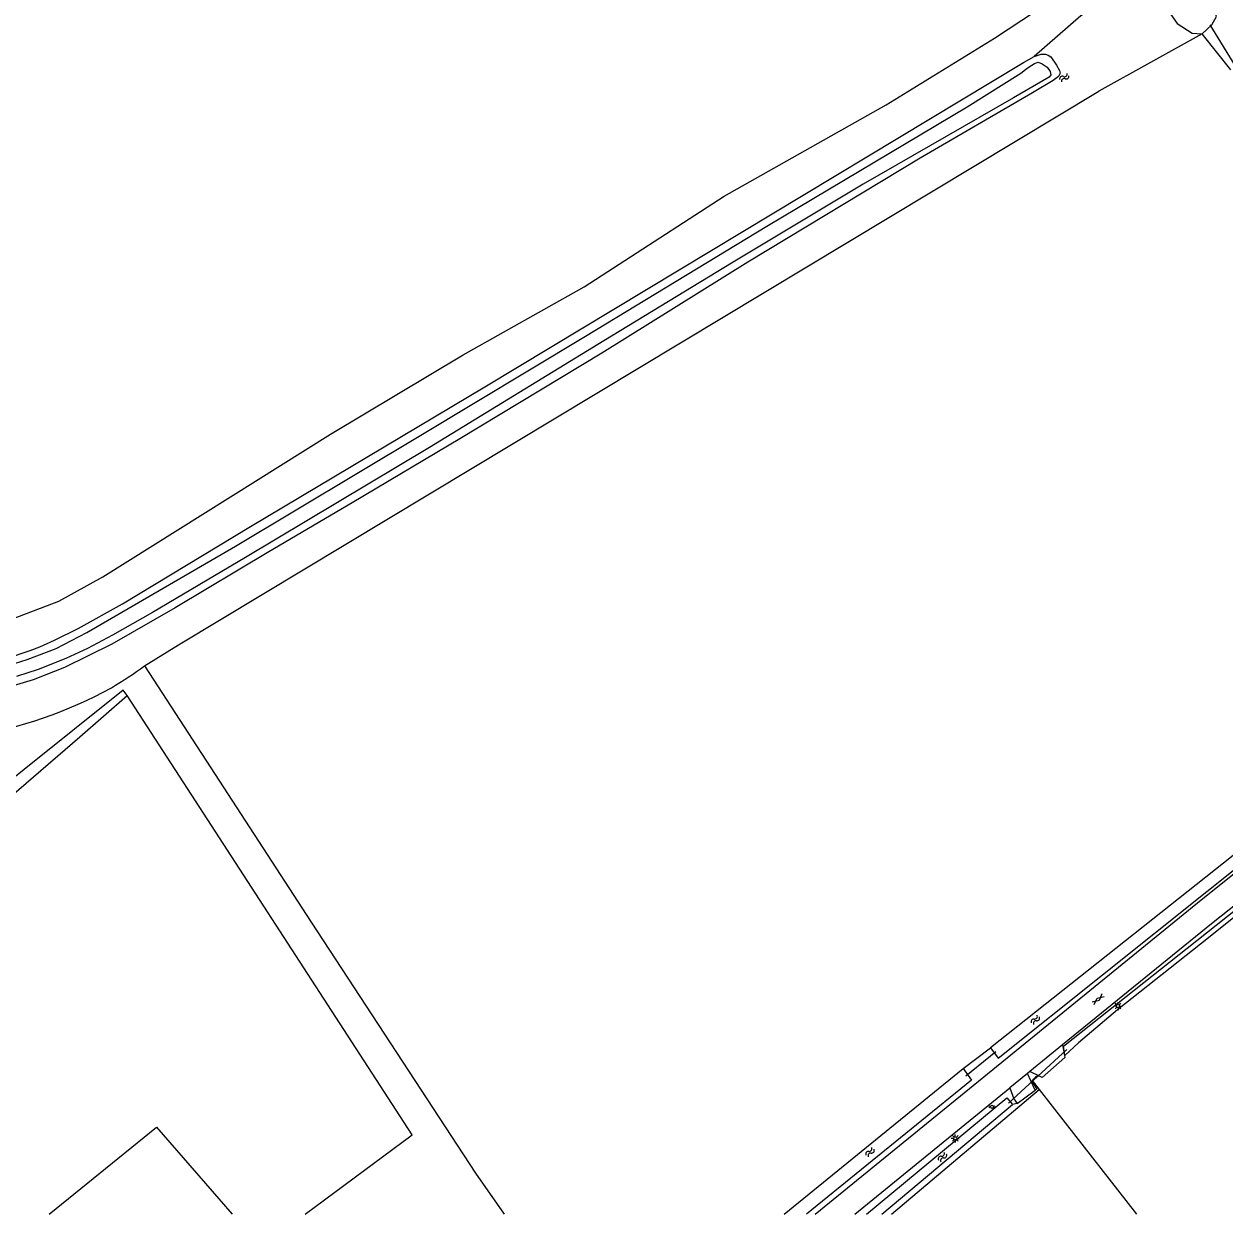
# Model space of a CAD drawing. Extents: x 134297 to 137000, y 403500 to 406000.
# Drawn here: x 136574.3 to 136760.9, y 403500 to 403685.1 of the extents above; entities that cross this region are included whole.
import ezdxf

# ---------------------------------------------------------------- set-up
doc = ezdxf.new("R2010")
doc.units = 0
for name, color, linetype in [('gg-afsc-draadraster', 7, 'Continuous'), ('gg-afsc-erfafscheiding', 7, 'Continuous'), ('gg-afsc-lijn draadraster', 7, 'Continuous'), ('gg-knt-bronhoudergrens', 7, 'Continuous'), ('gg-knt-onverhard', 7, 'Continuous'), ('gg-knt-verharding', 7, 'Continuous'), ('gg-kntw-bovenkant insteek waterloop', 7, 'Continuous'), ('gg-kntw-greppel-droge sloot', 7, 'Continuous'), ('gg-kntw-waterlijn', 7, 'Continuous'), ('gg-kwrk-duiker nz buis', 7, 'Continuous'), ('gt-grn-groengrens', 7, 'Continuous'), ('gt-grn-vlakafsluiter', 7, 'Continuous'), ('gt-symb-gesloten verharding', 7, 'Continuous'), ('gt-symb-lichtmast', 7, 'Continuous'), ('gt-symb-peilbuis', 7, 'Continuous'), ('gt-symb-watersymbool', 7, 'Continuous')]:
    doc.layers.add(name, color=color, linetype=linetype)

# ---------------------------------------------------------------- blocks, each defined once
blk = doc.blocks.new('gt0-WA')
at = {"layer": 'gt-symb-watersymbool'}
for centre, start, end in [((-0.32, 0.02), 28.0725, 151.9275), ((0.43, 0.42), 208.0725, 331.9275), ((-0.32, -0.43), 28.0725, 151.9275), ((0.43, -0.03), 208.0725, 331.9275)]:
    blk.add_arc(centre, 0.425, start, end, dxfattribs=at)
blk = doc.blocks.new('gt0-LMAST')
at = {"layer": 'gt-symb-lichtmast'}
for p, q in [((-0.18, 0.17), (-0.45, 0.44)), ((-0.01, 0.25), (-0.01, 0.62)), ((0.17, 0.17), (0.44, 0.44)), ((-0.26, 0), (-0.63, 0)), ((-0.18, -0.18), (-0.45, -0.45)), ((-0.01, -0.25), (-0.01, -0.63)), ((0.44, -0.45), (0.17, -0.18)), ((0.24, 0), (0.62, 0))]:
    blk.add_line(p, q, dxfattribs=at)
blk.add_circle((-0.01, 0), 0.25, dxfattribs=at)
blk = doc.blocks.new('gt0-PBUIS')
at = {"layer": 'gt-symb-peilbuis'}
blk.add_circle((0, 0), 0.25, dxfattribs=at)
for centre, start, end in [((-0.21, 0), 141.9073, 218.0927), ((0.21, 0), 321.9073, 38.0927)]:
    blk.add_arc(centre, 0.243, start, end, dxfattribs=at)
blk = doc.blocks.new('gt0-GESVH1')
at = {"layer": 'gt-symb-gesloten verharding'}
for p, q in [((-0.99, -0.26), (0.01, 0.24)), ((0.01, -0.26), (-0.99, 0.24)), ((0.01, 0.24), (1.01, -0.26)), ((1.01, 0.24), (0.01, -0.26))]:
    blk.add_line(p, q, dxfattribs=at)

msp = doc.modelspace()

# ---------------------------------------------------------------- linework, layer by layer
at = {"layer": 'gg-afsc-draadraster'}
msp.add_line((136594.89, 403513.52), (136606.69, 403500), dxfattribs=at)
msp.add_lwpolyline([(136618.03, 403500), (136634.68, 403512.3), (136590.36, 403580.66)], dxfattribs=at)
at = {"layer": 'gg-afsc-erfafscheiding'}
for p, q in [((136731.07, 403520.79), (136732.16, 403519.37)), ((136732.16, 403519.37), (136736.18, 403514.16))]:
    msp.add_line(p, q, dxfattribs=at)
at = {"layer": 'gg-afsc-lijn draadraster'}
for p, q in [((136578.24, 403500), (136594.89, 403513.52)), ((136594.89, 403513.52), (136606.69, 403500))]:
    msp.add_line(p, q, dxfattribs=at)
msp.add_lwpolyline([(136618.03, 403500), (136634.68, 403512.3), (136590.36, 403580.66)], dxfattribs=at)
at = {"layer": 'gg-knt-bronhoudergrens'}
for p, q in [((136757.48, 403683.6), (136741.44, 403674.64)), ((136761.94, 403677.98), (136757.48, 403683.6)), ((136709.19, 403500), (136732.16, 403519.37)), ((136578.24, 403500), (136594.89, 403513.52)), ((136736.18, 403514.16), (136747.27, 403500))]:
    msp.add_line(p, q, dxfattribs=at)
for points in [[(136525.74, 403743.74), (136524.14, 403594.11), (136525.92, 403591.81), (136528.64, 403590.48), (136532.4, 403589.74), (136556.86, 403589.42), (136562.41, 403589.88), (136570.28, 403591.75), (136579.71, 403595.35), (136586.56, 403599.14), (136621.96, 403621.3), (136642.57, 403633.65), (136661.38, 403644.21), (136683.19, 403658.35), (136708.35, 403672.52), (136725.19, 403682.93), (136740.07, 403692.74), (136745.73, 403696.44), (136748.9, 403698.48)], [(136750.98, 403694.62), (136738.66, 403686.38), (136731.36, 403680.04)], [(136593.06, 403585.26), (136618.98, 403545.4), (136644.53, 403506.36), (136648.96, 403500)]]:
    msp.add_lwpolyline(points, dxfattribs=at)
at = {"layer": 'gg-knt-onverhard'}
for points in [[(136731.55, 403519.28), (136730.93, 403520.63), (136730.33, 403521.86)], [(136727.61, 403519.65), (136728.21, 403517.94), (136728.74, 403517.18)]]:
    msp.add_lwpolyline(points, dxfattribs=at)
at = {"layer": 'gg-knt-verharding'}
for p, q in [((136735.8, 403526.32), (136730.7, 403522.17)), ((136735.8, 403526.32), (136736.1, 403524.65)), ((136730.33, 403521.86), (136727.61, 403519.65)), ((136730.7, 403522.17), (136730.33, 403521.86)), ((136732.3, 403521.4), (136730.7, 403522.17)), ((136703.47, 403500), (136727.61, 403519.65))]:
    msp.add_line(p, q, dxfattribs=at)
for points in [[(136697.3, 403500), (136756.76, 403548.4), (136807.89, 403589.34), (136809.64, 403590.78)], [(136781.47, 403562.95), (136758.93, 403545.15), (136735.8, 403526.32)], [(136736.1, 403524.65), (136736.16, 403524.33), (136732.63, 403521.24), (136732.3, 403521.4)]]:
    msp.add_lwpolyline(points, dxfattribs=at)
at = {"layer": 'gg-kntw-bovenkant insteek waterloop'}
for p, q in [((136805.88, 403590.4), (136724.61, 403525.83)), ((136692.48, 403500), (136720.35, 403522.66)), ((136707.7, 403500), (136728, 403517.04))]:
    msp.add_line(p, q, dxfattribs=at)
for points in [[(136757.48, 403683.6), (136759, 403685), (136759.73, 403686.3), (136758.98, 403688.55), (136756.11, 403693.52), (136753.83, 403693.8), (136751.86, 403691.91)], [(136751.86, 403691.91), (136751.23, 403689.8), (136751.9, 403687.63), (136753.64, 403685.2), (136755.96, 403683.7), (136757.48, 403683.6)], [(136731.36, 403680.04), (136732.49, 403680.41), (136733.16, 403680.4), (136733.58, 403680.27), (136733.95, 403679.99), (136734.84, 403678.7), (136735.34, 403677.89), (136735.41, 403677.45), (136735.14, 403676.96), (136734.34, 403676.3), (136731.11, 403674.42), (136713.66, 403664.24), (136686.87, 403648.08), (136664.15, 403633.93), (136642.09, 403620.56), (136625.33, 403610.6), (136612.38, 403602.98), (136597.8, 403594.3), (136587.94, 403588.66), (136580.6, 403585), (136575.73, 403583.11), (136572.09, 403581.99)], [(136571.41, 403586.37), (136575.24, 403587.63), (136576.74, 403588.22), (136579.07, 403589.25), (136582.72, 403591.1), (136589.6, 403594.91), (136609.54, 403606.96), (136645.95, 403628.65), (136676.17, 403646.86), (136729.74, 403679.13), (136731.36, 403680.04)], [(136593.06, 403585.26), (136598.34, 403588.53), (136741.44, 403674.64)], [(136724.61, 403525.83), (136725.76, 403524.22), (136806.91, 403589.07), (136805.88, 403590.4)], [(136509.01, 403500), (136503.56, 403509.05), (136567.36, 403560.79), (136582.99, 403574.22), (136590.36, 403580.66)], [(136590.36, 403580.66), (136589.7, 403581.49), (136574.32, 403569.16), (136563.09, 403560.16), (136556.73, 403555.14)], [(136720.35, 403522.66), (136721.62, 403520.84), (136695.99, 403500)], [(136705.31, 403500), (136727.11, 403518.07), (136728, 403517.04)]]:
    msp.add_lwpolyline(points, dxfattribs=at)
for centre, radius, start, end in [((136553.55, 403639.63), 67.21, 300.7274, 306.0057), ((136554.85, 403642.05), 68.66, 279.4765, 298.761)]:
    msp.add_arc(centre, radius, start, end, dxfattribs=at)
at = {"layer": 'gg-kntw-greppel-droge sloot'}
for points in [[(136736.13, 403524.67), (136735.96, 403526.1), (136756.67, 403542.55), (136772.21, 403554.89), (136775.21, 403557.18), (136781.5, 403562.57), (136782.1, 403561.84)], [(136782.1, 403561.84), (136779.33, 403559.61), (136757.22, 403541.99), (136744.33, 403531.75), (136738.27, 403526.63), (136736.13, 403524.67)]]:
    msp.add_lwpolyline(points, dxfattribs=at)
at = {"layer": 'gg-kntw-waterlijn'}
msp.add_lwpolyline([(136571.84, 403585.3), (136574.82, 403586.28), (136579.31, 403587.97), (136584.05, 403590.44), (136607.2, 403603.86), (136635.73, 403620.99), (136661.63, 403636.53), (136689.79, 403653.65), (136720.95, 403672.24), (136729.3, 403677.45), (136730.01, 403678.01), (136730.58, 403678.47), (136731.41, 403678.97), (136732.02, 403679.17), (136732.64, 403678.93), (136733.41, 403678.41), (136733.89, 403677.72), (136733.96, 403677.22), (136733.73, 403676.82), (136728.14, 403673.61), (136704.8, 403660.22), (136684.57, 403648.04), (136684.58, 403648.04), (136664.47, 403635.8), (136637.36, 403619.22), (136608.77, 403602.13), (136594.29, 403593.57), (136588.06, 403590.05), (136584.17, 403587.99), (136580.81, 403586.41), (136576.49, 403584.72), (136573.16, 403583.59)], dxfattribs=at)
at = {"layer": 'gg-kwrk-duiker nz buis'}
for p, q in [((136763.03, 403678), (136758.76, 403684.99)), ((136736.45, 403525.59), (136727.4, 403517.24)), ((136720.73, 403521.48), (136725.4, 403525.27))]:
    msp.add_line(p, q, dxfattribs=at)
at = {"layer": 'gt-grn-groengrens'}
for p, q in [((136720.35, 403522.66), (136724.61, 403525.83)), ((136731.57, 403521.29), (136731.07, 403520.79)), ((136728.74, 403517.18), (136731.55, 403519.28)), ((136728.74, 403517.18), (136728, 403517.04))]:
    msp.add_line(p, q, dxfattribs=at)
msp.add_lwpolyline([(136731.07, 403520.79), (136731.2, 403520.37), (136731.65, 403519.69), (136731.82, 403519.48), (136731.55, 403519.28)], dxfattribs=at)
msp.add_arc((136732.03, 403520.74), 0.718, 67.5634, 129.5518, dxfattribs=at)
at = {"layer": 'gt-grn-vlakafsluiter'}
msp.add_line((136736.13, 403524.67), (136736.1, 403524.65), dxfattribs=at)

# ---------------------------------------------------------------- block references
at = {"layer": 'gt-symb-gesloten verharding', "rotation": 40.01095772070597}
msp.add_blockref('gt0-GESVH1', (136741.3, 403533.4), dxfattribs=at)
at = {"layer": 'gt-symb-lichtmast'}
for p in [(136744.43, 403532.34), (136719.11, 403511.77)]:
    msp.add_blockref('gt0-LMAST', p, dxfattribs=at)
at = {"layer": 'gt-symb-peilbuis'}
msp.add_blockref('gt0-PBUIS', (136724.82, 403516.67), dxfattribs=at)
at = {"layer": 'gt-symb-watersymbool'}
for p, rotation in [((136736.11, 403676.8), -141.00900595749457), ((136731.6, 403530.23), -126.99589775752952), ((136705.89, 403509.65), -126.99589775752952), ((136717.16, 403508.9), -126.99589775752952)]:
    msp.add_blockref('gt0-WA', p, dxfattribs=dict(at, rotation=rotation))

doc.saveas('drawing.dxf')
